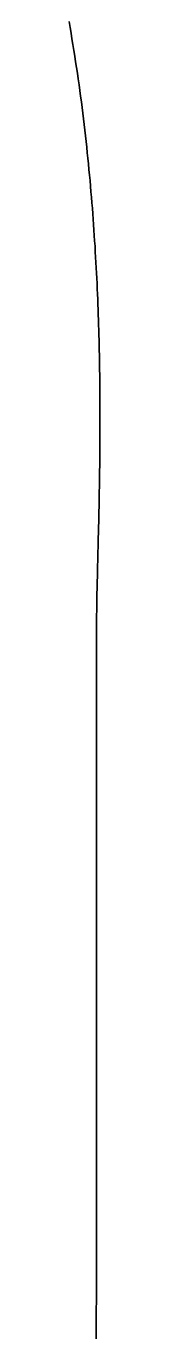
# Model space of a CAD drawing. Extents: x -7.3 to 34, y 0 to 22.
# Drawn here: x 2.5754 to 2.5768, y 0.8216 to 0.8818 of the extents above; entities that cross this region are included whole.
import ezdxf

# ---------------------------------------------------------------- set-up
doc = ezdxf.new("R2010")
doc.units = 0
doc.layers.add('SH_Text', color=7, linetype='Continuous')

msp = doc.modelspace()

# ---------------------------------------------------------------- linework, layer by layer
at = {"layer": 'SH_Text'}
for p, q in [((2.575415, 0.88178), (2.575368, 0.882046)), ((2.575461, 0.881514), (2.575415, 0.88178)), ((2.575506, 0.881249), (2.575461, 0.881514)), ((2.57555, 0.880983), (2.575506, 0.881249)), ((2.575594, 0.880718), (2.57555, 0.880983)), ((2.575636, 0.880453), (2.575594, 0.880718)), ((2.575677, 0.880188), (2.575636, 0.880453)), ((2.575717, 0.879923), (2.575677, 0.880188)), ((2.575757, 0.879659), (2.575717, 0.879923)), ((2.575795, 0.879394), (2.575757, 0.879659)), ((2.575833, 0.87913), (2.575795, 0.879394)), ((2.575869, 0.878867), (2.575833, 0.87913)), ((2.575905, 0.878603), (2.575869, 0.878867)), ((2.57594, 0.87834), (2.575905, 0.878603)), ((2.575974, 0.878077), (2.57594, 0.87834)), ((2.576007, 0.877815), (2.575974, 0.878077)), ((2.57604, 0.877553), (2.576007, 0.877815)), ((2.576071, 0.877291), (2.57604, 0.877553)), ((2.576102, 0.87703), (2.576071, 0.877291)), ((2.576132, 0.876769), (2.576102, 0.87703)), ((2.576161, 0.876509), (2.576132, 0.876769)), ((2.576189, 0.876249), (2.576161, 0.876509)), ((2.576217, 0.875989), (2.576189, 0.876249)), ((2.576244, 0.87573), (2.576217, 0.875989)), ((2.57627, 0.875471), (2.576244, 0.87573)), ((2.576295, 0.875213), (2.57627, 0.875471)), ((2.576319, 0.874956), (2.576295, 0.875213)), ((2.576343, 0.874699), (2.576319, 0.874956)), ((2.576366, 0.874442), (2.576343, 0.874699)), ((2.576388, 0.874187), (2.576366, 0.874442)), ((2.57641, 0.873931), (2.576388, 0.874187)), ((2.576431, 0.873677), (2.57641, 0.873931)), ((2.576451, 0.873423), (2.576431, 0.873677)), ((2.576471, 0.873169), (2.576451, 0.873423)), ((2.57649, 0.872917), (2.576471, 0.873169)), ((2.576508, 0.872665), (2.57649, 0.872917)), ((2.576525, 0.872413), (2.576508, 0.872665)), ((2.576542, 0.872163), (2.576525, 0.872413)), ((2.576558, 0.871913), (2.576542, 0.872163)), ((2.576574, 0.871664), (2.576558, 0.871913)), ((2.576589, 0.871416), (2.576574, 0.871664)), ((2.576604, 0.871168), (2.576589, 0.871416)), ((2.576617, 0.870921), (2.576604, 0.871168)), ((2.576631, 0.870675), (2.576617, 0.870921)), ((2.576643, 0.87043), (2.576631, 0.870675)), ((2.576655, 0.870186), (2.576643, 0.87043)), ((2.576667, 0.869943), (2.576655, 0.870186)), ((2.576678, 0.8697), (2.576667, 0.869943)), ((2.576689, 0.869459), (2.576678, 0.8697)), ((2.576699, 0.869218), (2.576689, 0.869459)), ((2.576708, 0.868978), (2.576699, 0.869218)), ((2.576717, 0.86874), (2.576708, 0.868978)), ((2.576725, 0.868502), (2.576717, 0.86874)), ((2.576733, 0.868265), (2.576725, 0.868502)), ((2.576741, 0.868029), (2.576733, 0.868265)), ((2.576748, 0.867794), (2.576741, 0.868029)), ((2.576754, 0.867561), (2.576748, 0.867794)), ((2.576761, 0.867328), (2.576754, 0.867561)), ((2.576766, 0.867096), (2.576761, 0.867328)), ((2.576771, 0.866866), (2.576766, 0.867096)), ((2.576776, 0.866636), (2.576771, 0.866866)), ((2.576781, 0.866408), (2.576776, 0.866636)), ((2.576785, 0.866181), (2.576781, 0.866408)), ((2.576788, 0.865955), (2.576785, 0.866181)), ((2.576792, 0.86573), (2.576788, 0.865955)), ((2.576794, 0.865507), (2.576792, 0.86573)), ((2.576797, 0.865284), (2.576794, 0.865507)), ((2.576799, 0.865063), (2.576797, 0.865284)), ((2.576801, 0.864843), (2.576799, 0.865063)), ((2.576802, 0.864624), (2.576801, 0.864843)), ((2.576804, 0.864407), (2.576802, 0.864624)), ((2.576804, 0.864191), (2.576804, 0.864407)), ((2.576805, 0.863976), (2.576804, 0.864191)), ((2.576805, 0.863762), (2.576805, 0.863976)), ((2.576804, 0.86313), (2.576805, 0.863339)), ((2.576805, 0.86355), (2.576805, 0.863762)), ((2.576805, 0.863339), (2.576805, 0.86355)), ((2.576801, 0.86251), (2.576803, 0.862715)), ((2.576803, 0.862715), (2.576804, 0.862922)), ((2.576804, 0.862922), (2.576804, 0.86313)), ((2.576798, 0.862104), (2.5768, 0.862306)), ((2.5768, 0.862306), (2.576801, 0.86251)), ((2.576791, 0.861506), (2.576794, 0.861704)), ((2.576794, 0.861704), (2.576796, 0.861903)), ((2.576796, 0.861903), (2.576798, 0.862104)), ((2.57678, 0.860731), (2.576783, 0.860922)), ((2.576783, 0.860922), (2.576786, 0.861115)), ((2.576786, 0.861115), (2.576789, 0.86131)), ((2.576789, 0.86131), (2.576791, 0.861506)), ((2.576771, 0.860166), (2.576774, 0.860352)), ((2.576774, 0.860352), (2.576777, 0.860541)), ((2.576777, 0.860541), (2.57678, 0.860731)), ((2.57676, 0.859615), (2.576764, 0.859797)), ((2.576764, 0.859797), (2.576767, 0.85998)), ((2.576767, 0.85998), (2.576771, 0.860166)), ((2.576748, 0.85908), (2.576752, 0.859257)), ((2.576752, 0.859257), (2.576756, 0.859435)), ((2.576756, 0.859435), (2.57676, 0.859615)), ((2.576732, 0.858392), (2.576736, 0.858561)), ((2.576736, 0.858561), (2.57674, 0.858732)), ((2.57674, 0.858732), (2.576744, 0.858905)), ((2.576744, 0.858905), (2.576748, 0.85908)), ((2.576716, 0.857732), (2.57672, 0.857894)), ((2.57672, 0.857894), (2.576724, 0.858058)), ((2.576724, 0.858058), (2.576728, 0.858224)), ((2.576728, 0.858224), (2.576732, 0.858392)), ((2.576704, 0.857257), (2.576708, 0.857413)), ((2.576708, 0.857413), (2.576712, 0.857572)), ((2.576712, 0.857572), (2.576716, 0.857732)), ((2.576689, 0.856651), (2.576693, 0.856799)), ((2.576693, 0.856799), (2.576696, 0.85695)), ((2.576696, 0.85695), (2.5767, 0.857102)), ((2.5767, 0.857102), (2.576704, 0.857257)), ((2.576675, 0.856077), (2.576678, 0.856217)), ((2.576678, 0.856217), (2.576682, 0.85636)), ((2.576682, 0.85636), (2.576685, 0.856504)), ((2.576685, 0.856504), (2.576689, 0.856651)), ((2.576661, 0.855406), (2.576663, 0.855536)), ((2.576663, 0.855536), (2.576666, 0.855668)), ((2.576666, 0.855668), (2.576669, 0.855802)), ((2.576669, 0.855802), (2.576672, 0.855938)), ((2.576672, 0.855938), (2.576675, 0.856077)), ((2.576651, 0.854789), (2.576653, 0.854908)), ((2.576653, 0.854908), (2.576654, 0.855029)), ((2.576654, 0.855029), (2.576656, 0.855152)), ((2.576656, 0.855152), (2.576659, 0.855278)), ((2.576659, 0.855278), (2.576661, 0.855406)), ((2.576647, 0.854335), (2.576648, 0.854445)), ((2.576647, 0.854228), (2.576647, 0.854335)), ((2.576648, 0.854445), (2.576649, 0.854558)), ((2.576649, 0.854558), (2.57665, 0.854672)), ((2.57665, 0.854672), (2.576651, 0.854789)), ((2.576647, 0.854201), (2.576647, 0.854228)), ((2.576647, 0.854188), (2.576647, 0.854201)), ((2.576647, 0.854181), (2.576647, 0.854188)), ((2.576647, 0.85418), (2.576647, 0.854181)), ((2.576647, 0.854179), (2.576647, 0.85418)), ((2.576647, 0.854178), (2.576647, 0.854179)), ((2.576647, 0.854174), (2.576647, 0.854178)), ((2.576647, 0.854169), (2.576647, 0.854174)), ((2.576647, 0.854162), (2.576647, 0.854169)), ((2.576647, 0.854152), (2.576647, 0.854162)), ((2.576647, 0.854141), (2.576647, 0.854152)), ((2.576647, 0.854127), (2.576647, 0.854141)), ((2.576647, 0.854112), (2.576647, 0.854127)), ((2.576647, 0.854094), (2.576647, 0.854112)), ((2.576647, 0.854075), (2.576647, 0.854094)), ((2.576647, 0.854053), (2.576647, 0.854075)), ((2.576647, 0.85403), (2.576647, 0.854053)), ((2.576647, 0.854004), (2.576647, 0.85403)), ((2.576647, 0.853977), (2.576647, 0.854004)), ((2.576647, 0.853947), (2.576647, 0.853977)), ((2.576647, 0.853916), (2.576647, 0.853947)), ((2.576647, 0.853882), (2.576647, 0.853916)), ((2.576647, 0.853847), (2.576647, 0.853882)), ((2.576647, 0.853809), (2.576647, 0.853847)), ((2.576647, 0.85377), (2.576647, 0.853809)), ((2.576647, 0.853729), (2.576647, 0.85377)), ((2.576647, 0.853686), (2.576647, 0.853729)), ((2.576647, 0.85364), (2.576647, 0.853686)), ((2.576647, 0.853593), (2.576647, 0.85364)), ((2.576647, 0.853544), (2.576647, 0.853593)), ((2.576647, 0.853494), (2.576647, 0.853544)), ((2.576647, 0.853441), (2.576647, 0.853494)), ((2.576647, 0.853386), (2.576647, 0.853441)), ((2.576647, 0.85333), (2.576647, 0.853386)), ((2.576647, 0.853271), (2.576647, 0.85333)), ((2.576647, 0.853211), (2.576647, 0.853271)), ((2.576647, 0.853149), (2.576647, 0.853211)), ((2.576647, 0.853085), (2.576647, 0.853149)), ((2.576647, 0.853019), (2.576647, 0.853085)), ((2.576646, 0.852585), (2.576647, 0.852662)), ((2.576646, 0.852506), (2.576646, 0.852585)), ((2.576646, 0.852426), (2.576646, 0.852506)), ((2.576647, 0.852951), (2.576647, 0.853019)), ((2.576647, 0.852882), (2.576647, 0.852951)), ((2.576647, 0.85281), (2.576647, 0.852882)), ((2.576647, 0.852737), (2.576647, 0.85281)), ((2.576647, 0.852662), (2.576647, 0.852737)), ((2.576646, 0.852343), (2.576646, 0.852426)), ((2.576646, 0.852259), (2.576646, 0.852343)), ((2.576646, 0.852174), (2.576646, 0.852259)), ((2.576646, 0.852086), (2.576646, 0.852174)), ((2.576646, 0.851996), (2.576646, 0.852086)), ((2.576646, 0.851905), (2.576646, 0.851996)), ((2.576646, 0.851812), (2.576646, 0.851905)), ((2.576646, 0.851718), (2.576646, 0.851812)), ((2.576646, 0.851621), (2.576646, 0.851718)), ((2.576646, 0.851523), (2.576646, 0.851621)), ((2.576646, 0.851423), (2.576646, 0.851523)), ((2.576646, 0.851322), (2.576646, 0.851423)), ((2.576646, 0.851218), (2.576646, 0.851322)), ((2.576646, 0.851113), (2.576646, 0.851218)), ((2.576646, 0.851007), (2.576646, 0.851113)), ((2.576646, 0.850898), (2.576646, 0.851007)), ((2.576646, 0.850788), (2.576646, 0.850898)), ((2.576646, 0.850676), (2.576646, 0.850788)), ((2.576646, 0.850563), (2.576646, 0.850676)), ((2.576646, 0.850448), (2.576646, 0.850563)), ((2.576646, 0.850331), (2.576646, 0.850448)), ((2.576646, 0.850212), (2.576646, 0.850331)), ((2.576646, 0.850092), (2.576646, 0.850212)), ((2.576646, 0.84997), (2.576646, 0.850092)), ((2.576645, 0.849847), (2.576646, 0.84997)), ((2.576645, 0.849722), (2.576645, 0.849847)), ((2.576645, 0.849595), (2.576645, 0.849722)), ((2.576645, 0.849467), (2.576645, 0.849595)), ((2.576645, 0.849337), (2.576645, 0.849467)), ((2.576645, 0.849206), (2.576645, 0.849337)), ((2.576645, 0.849072), (2.576645, 0.849206)), ((2.576645, 0.848938), (2.576645, 0.849072)), ((2.576645, 0.848802), (2.576645, 0.848938)), ((2.576645, 0.848664), (2.576645, 0.848802)), ((2.576645, 0.848524), (2.576645, 0.848664)), ((2.576645, 0.848383), (2.576645, 0.848524)), ((2.576645, 0.848241), (2.576645, 0.848383)), ((2.576645, 0.848097), (2.576645, 0.848241)), ((2.576645, 0.847951), (2.576645, 0.848097)), ((2.576645, 0.847804), (2.576645, 0.847951)), ((2.576645, 0.847655), (2.576645, 0.847804)), ((2.576645, 0.847505), (2.576645, 0.847655)), ((2.576644, 0.8472), (2.576645, 0.847353)), ((2.576644, 0.847045), (2.576644, 0.8472)), ((2.576644, 0.846889), (2.576644, 0.847045)), ((2.576645, 0.847353), (2.576645, 0.847505)), ((2.576644, 0.846731), (2.576644, 0.846889)), ((2.576644, 0.846572), (2.576644, 0.846731)), ((2.576644, 0.846411), (2.576644, 0.846572)), ((2.576644, 0.846249), (2.576644, 0.846411)), ((2.576644, 0.846085), (2.576644, 0.846249)), ((2.576644, 0.84592), (2.576644, 0.846085)), ((2.576644, 0.845753), (2.576644, 0.84592)), ((2.576644, 0.845585), (2.576644, 0.845753)), ((2.576644, 0.845416), (2.576644, 0.845585)), ((2.576644, 0.845245), (2.576644, 0.845416)), ((2.576644, 0.845072), (2.576644, 0.845245)), ((2.576644, 0.844899), (2.576644, 0.845072)), ((2.576644, 0.844723), (2.576644, 0.844899)), ((2.576644, 0.844547), (2.576644, 0.844723)), ((2.576643, 0.844369), (2.576644, 0.844547)), ((2.576643, 0.844189), (2.576643, 0.844369)), ((2.576643, 0.844009), (2.576643, 0.844189)), ((2.576643, 0.843826), (2.576643, 0.844009)), ((2.576643, 0.843643), (2.576643, 0.843826)), ((2.576643, 0.843458), (2.576643, 0.843643)), ((2.576643, 0.843272), (2.576643, 0.843458)), ((2.576643, 0.843084), (2.576643, 0.843272)), ((2.576643, 0.842895), (2.576643, 0.843084)), ((2.576643, 0.842705), (2.576643, 0.842895)), ((2.576643, 0.842513), (2.576643, 0.842705)), ((2.576643, 0.84232), (2.576643, 0.842513)), ((2.576643, 0.842126), (2.576643, 0.84232)), ((2.576642, 0.841733), (2.576643, 0.84193)), ((2.576642, 0.841535), (2.576642, 0.841733)), ((2.576643, 0.84193), (2.576643, 0.842126)), ((2.576642, 0.841336), (2.576642, 0.841535)), ((2.576642, 0.841135), (2.576642, 0.841336)), ((2.576642, 0.840933), (2.576642, 0.841135)), ((2.576642, 0.840729), (2.576642, 0.840933)), ((2.576642, 0.840525), (2.576642, 0.840729)), ((2.576642, 0.840319), (2.576642, 0.840525)), ((2.576642, 0.840112), (2.576642, 0.840319)), ((2.576642, 0.839903), (2.576642, 0.840112)), ((2.576642, 0.839694), (2.576642, 0.839903)), ((2.576641, 0.839057), (2.576642, 0.839271)), ((2.576642, 0.839483), (2.576642, 0.839694)), ((2.576642, 0.839271), (2.576642, 0.839483)), ((2.576641, 0.838843), (2.576641, 0.839057)), ((2.576641, 0.838627), (2.576641, 0.838843)), ((2.576641, 0.83841), (2.576641, 0.838627)), ((2.576641, 0.838192), (2.576641, 0.83841)), ((2.576641, 0.837972), (2.576641, 0.838192)), ((2.576641, 0.837752), (2.576641, 0.837972)), ((2.576641, 0.83753), (2.576641, 0.837752)), ((2.576641, 0.837307), (2.576641, 0.83753)), ((2.576641, 0.837083), (2.576641, 0.837307)), ((2.576641, 0.836858), (2.576641, 0.837083)), ((2.576641, 0.836632), (2.576641, 0.836858)), ((2.57664, 0.836175), (2.576641, 0.836404)), ((2.576641, 0.836404), (2.576641, 0.836632)), ((2.57664, 0.835946), (2.57664, 0.836175)), ((2.57664, 0.835715), (2.57664, 0.835946)), ((2.57664, 0.835483), (2.57664, 0.835715)), ((2.57664, 0.83525), (2.57664, 0.835483)), ((2.57664, 0.835015), (2.57664, 0.83525)), ((2.57664, 0.83478), (2.57664, 0.835015)), ((2.57664, 0.834544), (2.57664, 0.83478)), ((2.57664, 0.834306), (2.57664, 0.834544)), ((2.576639, 0.833587), (2.57664, 0.833828)), ((2.57664, 0.834067), (2.57664, 0.834306)), ((2.57664, 0.833828), (2.57664, 0.834067)), ((2.576639, 0.833345), (2.576639, 0.833587)), ((2.576639, 0.833102), (2.576639, 0.833345)), ((2.576639, 0.832859), (2.576639, 0.833102)), ((2.576639, 0.832614), (2.576639, 0.832859)), ((2.576639, 0.832368), (2.576639, 0.832614)), ((2.576639, 0.832121), (2.576639, 0.832368)), ((2.576639, 0.831873), (2.576639, 0.832121)), ((2.576639, 0.831624), (2.576639, 0.831873)), ((2.576639, 0.831374), (2.576639, 0.831624)), ((2.576639, 0.831123), (2.576639, 0.831374)), ((2.576638, 0.830871), (2.576639, 0.831123)), ((2.576638, 0.830617), (2.576638, 0.830871)), ((2.576638, 0.830364), (2.576638, 0.830617)), ((2.576638, 0.830109), (2.576638, 0.830364)), ((2.576638, 0.829853), (2.576638, 0.830109)), ((2.576638, 0.829596), (2.576638, 0.829853)), ((2.576638, 0.829338), (2.576638, 0.829596)), ((2.576638, 0.829079), (2.576638, 0.829338)), ((2.576638, 0.828819), (2.576638, 0.829079)), ((2.576638, 0.828559), (2.576638, 0.828819)), ((2.576638, 0.828297), (2.576638, 0.828559)), ((2.576637, 0.828035), (2.576638, 0.828297)), ((2.576637, 0.827771), (2.576637, 0.828035)), ((2.576637, 0.827507), (2.576637, 0.827771)), ((2.576637, 0.827242), (2.576637, 0.827507)), ((2.576637, 0.826975), (2.576637, 0.827242)), ((2.576637, 0.826708), (2.576637, 0.826975)), ((2.576637, 0.826441), (2.576637, 0.826708)), ((2.576637, 0.826172), (2.576637, 0.826441)), ((2.576637, 0.825902), (2.576637, 0.826172)), ((2.576636, 0.82536), (2.576637, 0.825632)), ((2.576636, 0.825088), (2.576636, 0.82536)), ((2.576637, 0.825632), (2.576637, 0.825902)), ((2.576636, 0.824815), (2.576636, 0.825088)), ((2.576636, 0.824541), (2.576636, 0.824815)), ((2.576636, 0.824266), (2.576636, 0.824541)), ((2.576636, 0.823991), (2.576636, 0.824266)), ((2.576636, 0.823714), (2.576636, 0.823991)), ((2.576636, 0.823437), (2.576636, 0.823714)), ((2.576636, 0.823159), (2.576636, 0.823437)), ((2.576636, 0.822881), (2.576636, 0.823159)), ((2.576635, 0.822601), (2.576636, 0.822881)), ((2.576635, 0.822321), (2.576635, 0.822601)), ((2.576635, 0.82204), (2.576635, 0.822321)), ((2.576635, 0.821758), (2.576635, 0.82204)), ((2.576635, 0.821192), (2.576635, 0.821758))]:
    msp.add_line(p, q, dxfattribs=at)
msp.add_lwpolyline([(2.576635, 0.821192), (2.576635, 0.821758), (2.576635, 0.82204), (2.576635, 0.822321), (2.576635, 0.822601), (2.576636, 0.822881), (2.576636, 0.823159), (2.576636, 0.823437), (2.576636, 0.823714), (2.576636, 0.823991), (2.576636, 0.824266), (2.576636, 0.824541), (2.576636, 0.824815), (2.576636, 0.825088), (2.576636, 0.82536), (2.576637, 0.825632), (2.576637, 0.825902), (2.576637, 0.826172), (2.576637, 0.826441), (2.576637, 0.826708), (2.576637, 0.826975), (2.576637, 0.827242), (2.576637, 0.827507), (2.576637, 0.827771), (2.576637, 0.828035), (2.576638, 0.828297), (2.576638, 0.828559), (2.576638, 0.828819), (2.576638, 0.829079), (2.576638, 0.829338), (2.576638, 0.829596), (2.576638, 0.829853), (2.576638, 0.830109), (2.576638, 0.830364), (2.576638, 0.830617), (2.576638, 0.830871), (2.576639, 0.831123), (2.576639, 0.831374), (2.576639, 0.831624), (2.576639, 0.831873), (2.576639, 0.832121), (2.576639, 0.832368), (2.576639, 0.832614), (2.576639, 0.832859), (2.576639, 0.833102), (2.576639, 0.833345), (2.576639, 0.833587), (2.57664, 0.833828), (2.57664, 0.834067), (2.57664, 0.834306), (2.57664, 0.834544), (2.57664, 0.83478), (2.57664, 0.835015), (2.57664, 0.83525), (2.57664, 0.835483), (2.57664, 0.835715), (2.57664, 0.835946), (2.57664, 0.836175), (2.576641, 0.836404), (2.576641, 0.836632), (2.576641, 0.836858), (2.576641, 0.837083), (2.576641, 0.837307), (2.576641, 0.83753), (2.576641, 0.837752), (2.576641, 0.837972), (2.576641, 0.838192), (2.576641, 0.83841), (2.576641, 0.838627), (2.576641, 0.838843), (2.576641, 0.839057), (2.576642, 0.839271), (2.576642, 0.839483), (2.576642, 0.839694), (2.576642, 0.839903), (2.576642, 0.840112), (2.576642, 0.840319), (2.576642, 0.840525), (2.576642, 0.840729), (2.576642, 0.840933), (2.576642, 0.841135), (2.576642, 0.841336), (2.576642, 0.841535), (2.576642, 0.841733), (2.576643, 0.84193), (2.576643, 0.842126), (2.576643, 0.84232), (2.576643, 0.842513), (2.576643, 0.842705), (2.576643, 0.842895), (2.576643, 0.843084), (2.576643, 0.843272), (2.576643, 0.843458), (2.576643, 0.843643), (2.576643, 0.843826), (2.576643, 0.844009), (2.576643, 0.844189), (2.576643, 0.844369), (2.576644, 0.844547), (2.576644, 0.844723), (2.576644, 0.844899), (2.576644, 0.845072), (2.576644, 0.845245), (2.576644, 0.845416), (2.576644, 0.845585), (2.576644, 0.845753), (2.576644, 0.84592), (2.576644, 0.846085), (2.576644, 0.846249), (2.576644, 0.846411), (2.576644, 0.846572), (2.576644, 0.846731), (2.576644, 0.846889), (2.576644, 0.847045), (2.576644, 0.8472), (2.576645, 0.847353), (2.576645, 0.847505), (2.576645, 0.847655), (2.576645, 0.847804), (2.576645, 0.847951), (2.576645, 0.848097), (2.576645, 0.848241), (2.576645, 0.848383), (2.576645, 0.848524), (2.576645, 0.848664), (2.576645, 0.848802), (2.576645, 0.848938), (2.576645, 0.849072), (2.576645, 0.849206), (2.576645, 0.849337), (2.576645, 0.849467), (2.576645, 0.849595), (2.576645, 0.849722), (2.576645, 0.849847), (2.576646, 0.84997), (2.576646, 0.850092), (2.576646, 0.850212), (2.576646, 0.850331), (2.576646, 0.850448), (2.576646, 0.850563), (2.576646, 0.850676), (2.576646, 0.850788), (2.576646, 0.850898), (2.576646, 0.851007), (2.576646, 0.851113), (2.576646, 0.851218), (2.576646, 0.851322), (2.576646, 0.851423), (2.576646, 0.851523), (2.576646, 0.851621), (2.576646, 0.851718), (2.576646, 0.851812), (2.576646, 0.851905), (2.576646, 0.851996), (2.576646, 0.852086), (2.576646, 0.852174), (2.576646, 0.852259), (2.576646, 0.852343), (2.576646, 0.852426), (2.576646, 0.852506), (2.576646, 0.852585), (2.576647, 0.852662), (2.576647, 0.852737), (2.576647, 0.85281), (2.576647, 0.852882), (2.576647, 0.852951), (2.576647, 0.853019), (2.576647, 0.853085), (2.576647, 0.853149), (2.576647, 0.853211), (2.576647, 0.853271), (2.576647, 0.85333), (2.576647, 0.853386), (2.576647, 0.853441), (2.576647, 0.853494), (2.576647, 0.853544), (2.576647, 0.853593), (2.576647, 0.85364), (2.576647, 0.853686), (2.576647, 0.853729), (2.576647, 0.85377), (2.576647, 0.853809), (2.576647, 0.853847), (2.576647, 0.853882), (2.576647, 0.853916), (2.576647, 0.853947), (2.576647, 0.853977), (2.576647, 0.854004), (2.576647, 0.85403), (2.576647, 0.854053), (2.576647, 0.854075), (2.576647, 0.854094), (2.576647, 0.854112), (2.576647, 0.854127), (2.576647, 0.854141), (2.576647, 0.854152), (2.576647, 0.854162), (2.576647, 0.854169), (2.576647, 0.854174), (2.576647, 0.854178), (2.576647, 0.854179), (2.576647, 0.854179), (2.576647, 0.85418), (2.576647, 0.854181), (2.576647, 0.854188), (2.576647, 0.854201), (2.576647, 0.854228), (2.576647, 0.854335), (2.576648, 0.854445), (2.576649, 0.854558), (2.57665, 0.854672), (2.576651, 0.854789), (2.576653, 0.854908), (2.576654, 0.855029), (2.576656, 0.855152), (2.576659, 0.855278), (2.576661, 0.855406), (2.576663, 0.855536), (2.576666, 0.855668), (2.576669, 0.855802), (2.576672, 0.855938), (2.576675, 0.856077), (2.576678, 0.856217), (2.576682, 0.85636), (2.576685, 0.856504), (2.576689, 0.856651), (2.576693, 0.856799), (2.576696, 0.85695), (2.5767, 0.857102), (2.576704, 0.857257), (2.576708, 0.857413), (2.576712, 0.857572), (2.576716, 0.857732), (2.57672, 0.857894), (2.576724, 0.858058), (2.576728, 0.858224), (2.576732, 0.858392), (2.576736, 0.858561), (2.57674, 0.858732), (2.576744, 0.858905), (2.576748, 0.85908), (2.576752, 0.859257), (2.576756, 0.859435), (2.57676, 0.859615), (2.576764, 0.859797), (2.576767, 0.85998), (2.576771, 0.860166), (2.576774, 0.860352), (2.576777, 0.860541), (2.57678, 0.860731), (2.576783, 0.860922), (2.576786, 0.861115), (2.576789, 0.86131), (2.576791, 0.861506), (2.576794, 0.861704), (2.576796, 0.861903), (2.576798, 0.862104), (2.5768, 0.862306), (2.576801, 0.86251), (2.576803, 0.862715), (2.576804, 0.862922), (2.576804, 0.86313), (2.576805, 0.863339), (2.576805, 0.86355), (2.576805, 0.863762), (2.576805, 0.863976), (2.576804, 0.864191), (2.576804, 0.864407), (2.576802, 0.864624), (2.576801, 0.864843), (2.576799, 0.865063), (2.576797, 0.865284), (2.576794, 0.865507), (2.576792, 0.86573), (2.576788, 0.865955), (2.576785, 0.866181), (2.576781, 0.866408), (2.576776, 0.866636), (2.576771, 0.866866), (2.576766, 0.867096), (2.576761, 0.867328), (2.576754, 0.867561), (2.576748, 0.867794), (2.576741, 0.868029), (2.576733, 0.868265), (2.576725, 0.868502), (2.576717, 0.86874), (2.576708, 0.868978), (2.576699, 0.869218), (2.576689, 0.869459), (2.576678, 0.8697), (2.576667, 0.869943), (2.576655, 0.870186), (2.576643, 0.87043), (2.576631, 0.870675), (2.576617, 0.870921), (2.576604, 0.871168), (2.576589, 0.871416), (2.576574, 0.871664), (2.576558, 0.871913), (2.576542, 0.872163), (2.576525, 0.872413), (2.576508, 0.872665), (2.57649, 0.872917), (2.576471, 0.873169), (2.576451, 0.873423), (2.576431, 0.873677), (2.57641, 0.873931), (2.576388, 0.874187), (2.576366, 0.874442), (2.576343, 0.874699), (2.576319, 0.874956), (2.576295, 0.875213), (2.57627, 0.875471), (2.576244, 0.87573), (2.576217, 0.875989), (2.576189, 0.876249), (2.576161, 0.876509), (2.576132, 0.876769), (2.576102, 0.87703), (2.576071, 0.877291), (2.57604, 0.877553), (2.576007, 0.877815), (2.575974, 0.878077), (2.57594, 0.87834), (2.575905, 0.878603), (2.575869, 0.878867), (2.575833, 0.87913), (2.575795, 0.879394), (2.575757, 0.879659), (2.575717, 0.879923), (2.575677, 0.880188), (2.575636, 0.880453), (2.575594, 0.880718), (2.57555, 0.880983), (2.575506, 0.881249), (2.575461, 0.881514), (2.575415, 0.88178), (2.575368, 0.882046)], dxfattribs=at)

doc.saveas('drawing.dxf')
